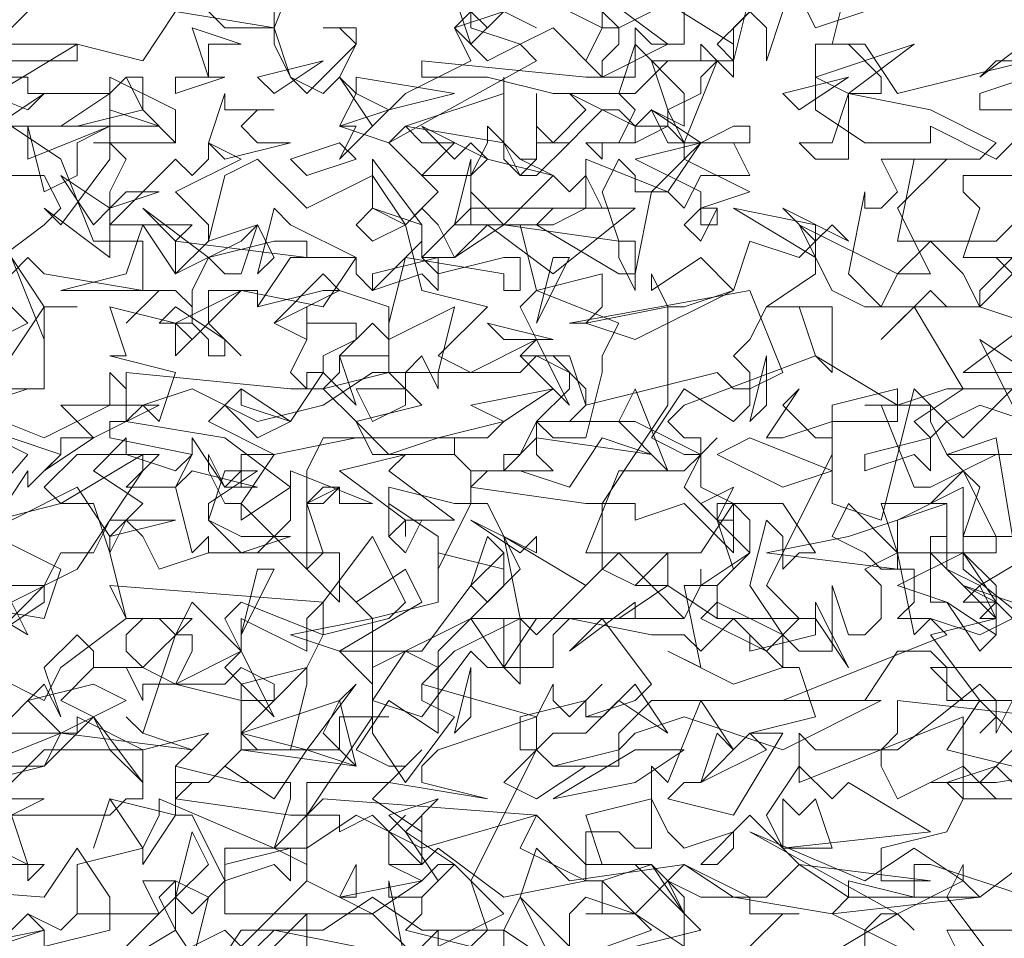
# Model space of a CAD drawing. Header units: millimetres. Extents: x 4234 to 4704, y 1542 to 2004.
# Tile 259 of 271: x 4574.32 to 4580.29, y 1851.8 to 1857.37. Entities that reach past the tile are written whole.
import ezdxf

# ---------------------------------------------------------------- set-up
doc = ezdxf.new("R2010")
doc.units = ezdxf.units.MM
doc.linetypes.add('DASHED', pattern=[19.05, 12.7, -6.35])
doc.layers.add('BOD', color=40, linetype='Continuous')
doc.layers.add('DIMENSIONS', color=7, linetype='Continuous')

# ---------------------------------------------------------------- blocks, each defined once
blk = doc.blocks.new('A$Cf9015526')
at = {"color": 116, "lineweight": 0, "true_color": 0x136734}
for points in [[(0.5552, 1.5545), (0.644, 1.5767), (0.6662, 1.6211), (0.5552, 1.6211)], [(0.4886, 1.8432), (0.6218, 1.9986), (0.533, 2.0431)], [(2.1097, 2.5538), (1.9098, 2.4872), (1.9098, 2.465), (1.9542, 2.465)], [(1.9986, 1.8876), (1.9098, 1.8876), (1.8876, 1.8876), (1.8876, 1.9542), (1.7988, 1.9098), (1.7988, 1.8654), (1.8876, 1.8654), (1.7988, 1.821), (1.8654, 1.7988), (1.9098, 1.7322), (1.932, 1.7544), (1.932, 1.7988), (1.8876, 1.821), (1.9542, 1.7988)], [(2.0875, 1.71), (1.8654, 1.71), (1.8432, 1.71), (1.8876, 1.6655), (1.9986, 1.6655)], [(2.0209, 1.5545), (1.932, 1.6433), (1.9098, 1.6211), (1.932, 1.6433), (1.932, 1.6655), (1.9098, 1.6877), (1.7988, 1.5989), (1.7766, 1.5989), (1.7766, 1.5767), (1.7988, 1.5323), (1.8876, 1.5767), (1.932, 1.5323), (1.9764, 1.5323)], [(1.9764, 1.3991), (1.8432, 1.4435), (1.821, 1.4435), (1.821, 1.3991), (1.7322, 1.4213), (1.7322, 1.3991), (1.71, 1.3768), (1.7988, 1.3324)], [(1.8876, 1.3102), (1.8654, 1.3546), (1.9764, 1.3546), (1.9764, 1.3102)], [(0.9993, 1.288), (0.9993, 1.3546), (0.9993, 1.3768), (0.8883, 1.2658)], [(0.8439, 1.3102), (0.8661, 1.3991), (0.8217, 1.4213), (0.7773, 1.4213), (0.7995, 1.3768), (0.6884, 1.3768), (0.6662, 1.3546), (0.6218, 1.3768), (0.6662, 1.3546), (0.6884, 1.3768), (0.6884, 1.4435), (0.7773, 1.4657), (0.7995, 1.5101), (0.7995, 1.5323), (0.9549, 1.4657), (0.9771, 1.5323), (0.9771, 1.5545), (0.9549, 1.5545), (0.9327, 1.5545), (0.9105, 1.5545), (0.8217, 1.5767), (0.8439, 1.5989), (0.7773, 1.6211), (0.755, 1.6433), (0.7773, 1.6211), (0.8217, 1.7544), (0.8439, 1.7544), (0.8439, 1.7322), (0.8217, 1.6877), (0.9105, 1.6655), (0.9105, 1.6877), (0.9993, 1.71), (0.9549, 1.6655), (0.9327, 1.6655), (0.9105, 1.6655), (0.9105, 1.5989), (1.0437, 1.5989), (1.0437, 1.6433), (1.0659, 1.6433), (1.1104, 1.6433), (1.0882, 1.6433), (1.0882, 1.6211), (1.1326, 1.5545), (1.1992, 1.6433), (1.1548, 1.6655), (1.1548, 1.6877), (1.177, 1.71), (1.1326, 1.7322), (1.0882, 1.6655), (1.0882, 1.6877), (1.0437, 1.7322), (1.1548, 1.7322), (1.2214, 1.821), (1.2436, 1.7988), (1.288, 1.8432), (1.2436, 1.932), (1.2214, 1.932), (1.177, 1.8432), (1.177, 1.8876), (1.1104, 1.932), (1.1104, 1.8876), (1.1104, 1.9542), (1.1992, 1.932), (1.2214, 1.932), (1.2214, 1.9764), (1.1992, 1.9986), (1.2214, 1.9764), (1.2658, 1.9764), (1.2436, 1.9764), (1.2214, 1.9542), (1.3768, 1.932), (1.3991, 1.932), (1.4879, 2.0653), (1.4879, 2.1985), (1.5101, 2.1985), (1.5767, 2.2207), (1.5989, 2.2873), (1.6655, 2.2651), (1.6877, 2.2873), (1.6877, 2.2429), (1.6211, 2.1985), (1.71, 2.1985), (1.71, 2.1097), (1.6877, 2.1319), (1.6655, 2.1985), (1.6433, 2.1985), (1.6211, 2.1985), (1.5989, 2.1541), (1.5767, 2.1319), (1.5989, 2.1097), (1.5989, 2.0653), (1.5767, 2.0431), (1.5101, 2.0875), (1.4657, 2.0209), (1.5101, 1.9986), (1.5323, 1.9986), (1.5545, 2.0209), (1.5323, 1.9986), (1.5101, 1.9542), (1.5545, 1.9098), (1.5767, 1.9098), (1.5545, 1.9098), (1.5545, 1.932), (1.5767, 1.932), (1.5767, 1.8654), (1.5101, 1.932), (1.4435, 1.9098), (1.4435, 1.932), (1.4213, 1.932), (1.3991, 1.932), (1.3991, 1.8432), (1.4435, 1.821), (1.4879, 1.8654), (1.4879, 1.821), (1.4657, 1.821), (1.4435, 1.821), (1.3991, 1.8432), (1.3102, 1.7544), (1.288, 1.7766), (1.1992, 1.7322), (1.1548, 1.6877), (1.3102, 1.6433), (1.3324, 1.6877), (1.3324, 1.6655), (1.3546, 1.6433), (1.3991, 1.6877), (1.3768, 1.6655), (1.3768, 1.6433), (1.3991, 1.6433), (1.4435, 1.6877), (1.4879, 1.6211), (1.4213, 1.6655), (1.3768, 1.6211), (1.3324, 1.6211), (1.3102, 1.5989), (1.3324, 1.5767), (1.3768, 1.5767), (1.3102, 1.5323), (1.2658, 1.5545), (1.3102, 1.5989), (1.3102, 1.6433), (1.177, 1.5989), (1.1548, 1.5767), (1.1548, 1.5545), (1.2436, 1.5323), (1.1104, 1.5545), (0.9993, 1.5545), (0.9993, 1.4435), (0.9549, 1.4657), (0.8883, 1.4657), (0.8883, 1.3768), (1.0882, 1.3768), (1.1548, 1.3102)], [(1.177, 1.3324), (1.177, 1.3546), (1.177, 1.3324), (1.2658, 1.3768), (1.1992, 1.4435), (1.177, 1.4435), (1.1548, 1.4213), (1.1104, 1.4435), (1.1104, 1.4879), (1.1326, 1.5101), (1.1104, 1.4879), (1.1104, 1.4435), (1.1326, 1.4435), (1.1548, 1.4435), (1.177, 1.4657), (1.2658, 1.3991), (1.3768, 1.4213), (1.3768, 1.4879), (1.4213, 1.4879), (1.4435, 1.4657), (1.4657, 1.4657), (1.4657, 1.5767), (1.4879, 1.5545), (1.5323, 1.6655), (1.5767, 1.5989), (1.5545, 1.6211), (1.5323, 1.5545), (1.5101, 1.5545), (1.4879, 1.5323), (1.5767, 1.5101), (1.6433, 1.6211), (1.6211, 1.6211), (1.5989, 1.6211), (1.6877, 1.6433), (1.6655, 1.71), (1.6433, 1.71), (1.5767, 1.6877), (1.4879, 1.7322), (1.5323, 1.71), (1.5101, 1.821), (1.5545, 1.821), (1.5545, 1.7988), (1.5323, 1.7766), (1.6211, 1.7322), (1.6655, 1.7766), (1.6211, 1.821), (1.71, 1.9986), (1.71, 2.0209), (1.71, 2.0653), (1.7988, 2.0875), (1.7988, 2.0653), (1.8654, 2.0875), (1.8876, 2.0875), (1.821, 2.1985), (1.7766, 2.1541), (1.8432, 2.2207), (1.8654, 2.1985), (1.9098, 2.1985), (1.9542, 2.2429), (1.932, 2.2651), (1.9542, 2.2429)], [(1.9986, 2.354), (1.932, 2.2873), (1.9098, 2.2873), (1.8876, 2.2873), (1.7988, 2.2873), (1.821, 2.3984), (1.9098, 2.3984), (1.932, 2.4206), (1.8432, 2.465), (1.7322, 2.4872), (1.7322, 2.465), (1.7322, 2.4206), (1.7322, 2.3984), (1.6877, 2.3984), (1.6655, 2.4206), (1.71, 2.4206), (1.7322, 2.4872), (1.7544, 2.4872), (1.7766, 2.4872), (1.7766, 2.5094), (1.7322, 2.5538), (1.6877, 2.5538), (1.7544, 2.5538), (1.7988, 2.4872), (1.9764, 2.5316)], [(0.8661, 2.5982), (0.8883, 2.576), (0.9549, 2.576), (0.9993, 2.6871)], [(0.9549, 2.5982), (0.9549, 2.576), (0.8217, 2.5982), (0.7773, 2.5316), (0.6884, 2.5538), (0.5774, 2.4872), (0.5552, 2.4206), (0.5774, 2.4872), (0.4886, 2.5094), (0.4664, 2.5094), (0.4886, 2.5094), (0.533, 2.5316), (0.4886, 2.576), (0.5996, 2.576), (0.644, 2.6205)], [(1.5989, 2.6205), (1.5767, 2.5316), (1.4879, 2.5316), (1.4435, 2.4872), (1.3324, 2.4872), (1.2436, 2.5094), (1.177, 2.5094), (1.1548, 2.5094), (1.1548, 2.5316), (1.3768, 2.5094), (1.4435, 2.5094), (1.4435, 2.5316), (1.4435, 2.576), (1.4657, 2.5538), (1.5101, 2.5538), (1.5101, 2.6205)], [(1.2658, 2.5982), (1.3102, 2.576), (1.2658, 2.5982)], [(1.7322, 2.6427), (1.71, 2.5538), (1.6877, 2.5538), (1.6877, 2.465), (1.7544, 2.4206), (1.8432, 2.4206), (1.8432, 2.4428), (1.932, 2.3984), (1.9542, 2.4206)], [(1.9986, 2.3762), (1.8876, 2.3762), (1.8876, 2.354), (1.9098, 2.3318), (1.8876, 2.2651), (1.9542, 2.2651), (1.9098, 2.2207), (1.9098, 2.1985), (1.9764, 2.1763), (1.8876, 2.1097), (1.9764, 2.1097)], [(1.9542, 2.0875), (1.932, 2.0653), (1.8876, 2.0209), (1.821, 2.0875), (1.7766, 1.9098), (1.71, 1.932), (1.71, 2.0431), (1.6433, 2.0209), (1.6211, 2.0209), (1.6655, 2.0875), (1.6433, 2.0653), (1.6877, 2.0209), (1.71, 2.0209), (1.71, 2.0431), (1.7988, 2.0431), (1.7988, 2.0653), (1.6877, 2.1319), (1.5101, 2.0653), (1.4879, 2.0431), (1.5101, 2.0209), (1.5323, 2.0209), (1.5323, 1.9542), (1.5767, 1.932), (1.6433, 1.932), (1.6877, 1.8654), (1.6655, 1.8654), (1.6433, 1.8432), (1.6433, 1.8876), (1.6211, 1.9098), (1.5989, 1.821), (1.6433, 1.7544), (1.6655, 1.7322), (1.71, 1.7322), (1.71, 1.821), (1.7322, 1.7544), (1.7544, 1.7544), (1.7766, 1.7766), (1.7766, 1.821), (1.7544, 1.8432), (1.7988, 1.8654), (1.821, 1.7544), (1.8432, 1.7766), (1.9098, 1.7544), (1.9542, 1.7766), (1.932, 1.7988), (1.8876, 1.7988), (1.9098, 1.821), (1.8654, 1.8432), (1.8654, 1.932), (1.8432, 1.932), (1.8876, 1.9764), (1.8654, 1.9986), (1.9542, 1.9986), (1.932, 1.9986), (1.8876, 1.9764), (1.9098, 1.9542), (1.8876, 1.8876), (1.8876, 1.8432), (1.9986, 1.7544)], [(1.9542, 1.6655), (1.932, 1.6211), (1.932, 1.6433), (1.9098, 1.6655), (1.8654, 1.5989), (1.9542, 1.5767)], [(1.9764, 1.5323), (1.932, 1.5767), (1.8654, 1.5545), (1.8876, 1.5323), (1.8654, 1.4879), (1.7766, 1.4657), (1.7766, 1.4435), (1.7766, 1.4213), (1.8432, 1.4213), (1.6655, 1.4435), (1.5989, 1.5101), (1.5323, 1.4435), (1.5545, 1.4435), (1.5767, 1.4657), (1.5767, 1.4879), (1.5101, 1.4657), (1.4879, 1.4879), (1.4657, 1.5323), (1.3768, 1.5101), (1.3991, 1.4435), (1.4657, 1.4435), (1.3991, 1.4213), (1.4435, 1.3768), (1.5101, 1.3324), (1.5101, 1.3768), (1.4879, 1.4213), (1.5323, 1.3991), (1.5989, 1.3991), (1.5989, 1.3768), (1.6655, 1.3768), (1.6433, 1.3768), (1.5989, 1.3324)], [(1.6877, 1.3102), (1.7988, 1.3768), (1.821, 1.3546), (1.7988, 1.3768), (1.7766, 1.3768), (1.7544, 1.3546), (1.7544, 1.3102)], [(1.932, 1.3102), (1.8654, 1.3991), (1.8876, 1.4435), (1.8876, 1.4213), (1.9098, 1.3991), (1.9986, 1.4657), (2.0653, 1.3991), (2.0875, 1.3991), (2.1541, 1.3546), (2.1985, 1.3546), (2.2207, 1.3768), (2.1985, 1.288), (2.1097, 1.3768), (2.0209, 1.3102)], [(0.755, 1.3324), (0.8217, 1.3991), (0.8439, 1.3768), (0.8883, 1.4213), (0.8439, 1.5101), (0.8217, 1.5101), (0.7773, 1.4435), (0.7773, 1.4657), (0.7328, 1.5323), (0.7106, 1.4657), (0.7328, 1.5323), (0.8217, 1.5101), (0.8217, 1.5545), (0.8217, 1.5767), (0.8217, 1.5545), (0.8661, 1.5545), (0.8439, 1.5545), (0.8217, 1.5323), (0.9771, 1.5101), (0.9993, 1.5101), (1.0882, 1.6433), (1.0882, 1.7766), (1.177, 1.7988), (1.177, 1.8654), (1.2658, 1.8432), (1.2658, 1.8654), (1.2658, 1.821), (1.2214, 1.7766), (1.288, 1.7766), (1.288, 1.6877), (1.2658, 1.71), (1.2658, 1.7766), (1.2436, 1.7766), (1.2214, 1.7766), (1.177, 1.7322), (1.177, 1.71), (1.177, 1.6877), (1.177, 1.6433), (1.177, 1.6211), (1.1104, 1.6655), (1.0659, 1.5989), (1.1104, 1.5767), (1.1326, 1.5767), (1.1548, 1.5989), (1.1326, 1.5767), (1.0882, 1.5323), (1.1548, 1.4879), (1.1548, 1.5101), (1.1548, 1.4435), (1.0882, 1.5101), (1.0437, 1.4879), (1.0437, 1.5101), (1.0215, 1.5101), (0.9993, 1.5101), (0.9993, 1.4213), (1.0437, 1.3991), (1.0659, 1.4435), (1.0659, 1.4213), (1.0659, 1.3991), (1.0437, 1.3991), (0.9993, 1.4213), (0.9105, 1.3324), (0.8883, 1.3546), (0.7995, 1.3102)], [(1.1326, 1.3102), (1.1104, 1.4213), (1.1104, 1.3991), (1.1548, 1.3991), (1.1548, 1.3768), (1.1326, 1.3546), (1.2214, 1.3324), (1.2436, 1.3546), (1.2214, 1.4213), (1.3102, 1.5989), (1.288, 1.5989), (1.288, 1.6433), (1.3768, 1.6655), (1.3768, 1.6433), (1.4435, 1.6655), (1.4657, 1.6877), (1.3991, 1.7766), (1.3546, 1.7322), (1.4435, 1.7988), (1.4435, 1.7766), (1.5101, 1.7766), (1.5323, 1.821), (1.5323, 1.8432), (1.5323, 1.821), (1.5989, 1.8654), (1.5989, 1.9098), (1.5767, 1.932), (1.5323, 1.8654), (1.4879, 1.8654), (1.4657, 1.8654), (1.3768, 1.8654), (1.4213, 1.9764), (1.5101, 1.9764), (1.5323, 1.9986), (1.4435, 2.0431), (1.3324, 2.0431), (1.3102, 2.0431), (1.3102, 1.9986), (1.3324, 1.9764), (1.2658, 1.9764), (1.2658, 1.9986), (1.288, 1.9986), (1.3102, 2.0431), (1.3546, 2.0431), (1.3768, 2.0653), (1.3768, 2.0875), (1.3324, 2.1319), (1.288, 2.1319), (1.3546, 2.1319), (1.3768, 2.0653), (1.5545, 2.1097), (1.5767, 2.0875), (1.5989, 2.0875), (1.6433, 2.1097), (1.5989, 2.2207), (1.3546, 2.1763), (1.3768, 2.1763), (1.3991, 2.1985), (1.3991, 2.2429), (1.3102, 2.2207), (1.288, 2.3095), (1.1992, 2.3095), (1.2214, 2.3984), (1.2214, 2.3762), (1.2436, 2.3984), (1.2214, 2.3762), (1.2214, 2.354), (1.2658, 2.3095), (1.3324, 2.3762), (1.3546, 2.354), (1.3768, 2.3762), (1.3991, 2.3318), (1.3324, 2.3318), (1.3102, 2.3095), (1.4213, 2.2429), (1.4435, 2.2429), (1.4657, 2.354), (1.5101, 2.3984), (1.5101, 2.4206), (1.4879, 2.4428), (1.4435, 2.4206), (1.4435, 2.4428), (1.4213, 2.465), (1.3991, 2.465), (1.3768, 2.4428), (1.3546, 2.4206), (1.3102, 2.4206), (1.3102, 2.4872), (1.3102, 2.4428), (1.3324, 2.4206), (1.3768, 2.465), (1.3546, 2.4872), (1.4435, 2.4428), (1.4879, 2.4428), (1.4879, 2.465), (1.5101, 2.4206), (1.5545, 2.5316), (1.5767, 2.5094), (1.5767, 2.5316), (1.5767, 2.5538), (1.3991, 2.6649)], [(1.3991, 2.6205), (1.4879, 2.5538), (1.3991, 2.5094), (1.3324, 2.576), (1.288, 2.5538), (1.3102, 2.5316), (1.1104, 2.4206), (1.0437, 2.4428), (1.0659, 2.4872), (1.0437, 2.5094), (1.0215, 2.4872), (0.9771, 2.5094), (0.9549, 2.5538), (0.9549, 2.576), (0.9771, 2.5094), (0.9993, 2.4872), (1.0659, 2.5538), (1.0437, 2.576), (1.0215, 2.576), (1.0659, 2.576), (1.0659, 2.5538), (1.0437, 2.5094), (1.0882, 2.4428), (1.1326, 2.4872), (1.2214, 2.5316), (1.1992, 2.576), (1.2658, 2.5982)], [(0.5996, 2.5538), (0.6884, 2.5538), (0.6884, 2.5316), (0.5108, 2.5316)], [(0.5108, 2.5094), (0.6218, 2.465), (0.644, 2.4872), (0.5774, 2.4428)], [(0.5774, 2.2207), (0.6218, 2.1763), (0.5774, 2.1541)], [(1.9986, 2.5316), (1.932, 2.5316), (1.9098, 2.5094), (1.9986, 2.576)], [(0.7106, 2.4206), (0.8217, 2.4206), (0.7106, 2.4206)], [(0.533, 2.0653), (0.644, 2.0209), (0.7328, 2.0653), (0.7328, 2.1097), (0.755, 2.0875), (0.755, 2.0431), (0.7328, 2.0431), (0.7328, 2.0209), (0.8439, 1.9986), (0.8217, 1.9764), (0.755, 1.9986), (0.6884, 1.9986), (0.644, 1.9542), (0.6662, 1.932), (0.5774, 1.9098), (0.6218, 1.9764), (0.6218, 1.9542), (0.6662, 1.9986), (0.533, 2.0431)], [(2.0209, 1.8876), (1.9098, 1.821), (1.932, 1.7766), (1.932, 1.7544), (1.8654, 1.7988), (1.8432, 1.7988), (1.8432, 1.8876), (1.8654, 1.8876), (1.8654, 1.8654), (1.932, 1.8654), (1.932, 1.8876), (1.8876, 1.9764), (1.8432, 1.9542), (1.821, 1.9542), (1.7766, 2.0653), (1.7544, 2.0653), (1.8432, 2.0653), (1.8432, 2.0431), (1.8654, 1.9986), (1.932, 2.0209), (1.9542, 1.8876)], [(0.5552, 1.5767), (0.6662, 1.6211), (0.8439, 1.5989), (0.8661, 1.6211), (0.7773, 1.5989), (0.644, 1.5989), (0.5996, 1.5545)], [(0.5996, 1.5323), (0.6218, 1.5323), (0.644, 1.5323), (0.5996, 1.5101), (0.6218, 1.4435), (0.5996, 1.4435)], [(0.5108, 1.7988), (0.644, 1.7766), (0.6662, 1.8432), (0.5774, 1.8876)], [(0.5996, 1.9098), (0.6884, 1.9542), (0.7328, 1.8876), (0.7773, 1.932), (0.7106, 1.9764), (0.755, 2.0209), (0.755, 1.9986), (0.7995, 1.9986), (0.755, 1.9542), (0.8217, 1.9542), (0.8439, 1.9986), (0.8439, 2.0209), (0.8883, 1.9542), (0.9105, 1.9764), (0.8883, 1.9542), (0.9327, 1.9542), (0.8439, 1.9764), (0.8217, 1.9542), (0.8439, 1.8654), (0.8661, 1.8876), (0.8661, 1.8654), (0.9327, 1.8654), (0.9771, 1.9098), (0.9771, 1.9764), (1.0882, 1.932), (1.0437, 1.932), (1.0437, 1.9542), (1.0215, 1.9542), (0.9993, 1.932), (1.0215, 1.8654), (1.0437, 1.8654), (1.0437, 1.7988), (0.9993, 1.8432), (1.0215, 1.8654), (0.8661, 1.8654), (0.7995, 1.8432), (0.7773, 1.8876), (0.755, 1.9098), (0.7328, 1.8654), (0.755, 1.7766), (0.8439, 1.7766), (0.7773, 1.71), (0.8217, 1.6877), (0.9105, 1.7322), (0.8883, 1.7766), (0.9105, 1.7988), (1.0215, 1.7544), (0.9993, 1.71), (0.9993, 1.6877), (0.9771, 1.5989), (0.9327, 1.5989), (0.9105, 1.6211), (0.9549, 1.6655), (0.9549, 1.6877), (0.9105, 1.71), (0.8883, 1.6877), (0.7773, 1.6877), (0.7773, 1.6655), (0.755, 1.71), (0.7328, 1.71), (0.7106, 1.71), (0.7106, 1.7322), (0.6884, 1.7544), (0.644, 1.71), (0.6662, 1.6433), (0.644, 1.6877), (0.5774, 1.6211)], [(0.5996, 1.5767), (0.644, 1.5767), (0.6884, 1.6211), (0.5552, 1.6211)], [(0.5108, 1.7322), (0.644, 1.6655), (0.6662, 1.71), (0.755, 1.7766), (0.7328, 1.821), (1.0215, 1.7988), (1.0882, 1.8876), (1.1326, 1.7988), (1.1104, 1.7766), (1.0215, 1.7544), (1.0215, 1.7766), (1.0215, 1.7988), (0.9993, 1.7766), (0.9993, 1.7322), (0.9105, 1.7766), (0.9105, 1.7544), (0.9105, 1.7322), (0.8439, 1.7988), (0.8217, 1.7544), (0.7995, 1.7766), (0.7773, 1.7766), (0.755, 1.7544), (0.755, 1.7322), (0.7773, 1.71), (0.7106, 1.71), (0.6662, 1.6655), (0.7106, 1.6433), (0.7773, 1.5545), (0.7773, 1.5323), (0.755, 1.5323), (0.7328, 1.5101), (0.533, 1.5101)], [(0.2887, 1.288), (0.3775, 1.3546), (0.3553, 1.4213), (0.644, 1.3991), (0.6884, 1.4657), (0.7328, 1.3991), (0.7328, 1.3546), (0.644, 1.3324), (0.644, 1.3546), (0.6218, 1.3768), (0.5996, 1.3546), (0.5996, 1.3324), (0.533, 1.3546), (0.5108, 1.3324), (0.4664, 1.3768), (0.4219, 1.3324), (0.3997, 1.3546), (0.3775, 1.3546), (0.3775, 1.3324)]]:
    blk.add_lwpolyline(points, dxfattribs=at)
for points in [[(1.2658, 2.5982), (1.2214, 2.5538), (1.1992, 2.6205), (1.2436, 2.576)], [(1.4435, 2.5982), (1.4657, 2.5982), (1.4213, 2.576), (1.4213, 2.5538), (1.3991, 2.5316), (1.3991, 2.5094), (1.3768, 2.5316), (1.3991, 2.576), (1.3546, 2.5982), (1.3991, 2.5982), (1.4213, 2.576), (1.3991, 2.576), (1.3991, 2.6205), (1.4213, 2.6205)], [(1.6211, 2.5316), (1.6211, 2.576), (1.5989, 2.5982), (1.5767, 2.576), (1.5767, 2.5316), (1.5545, 2.5538), (1.6211, 2.6205), (1.6433, 2.5982)], [(1.6877, 2.576), (1.6655, 2.6205), (1.7544, 2.5982)], [(1.288, 2.5538), (1.2436, 2.5316), (1.1992, 2.576), (1.2214, 2.5982), (1.2214, 2.576)], [(0.8661, 2.5538), (0.8661, 2.5094), (0.8439, 2.576), (0.9105, 2.5538)], [(1.5101, 2.4428), (1.4657, 2.465), (1.4435, 2.4428), (1.4435, 2.4206), (1.3991, 2.4206), (1.3991, 2.3984), (1.3768, 2.4206), (1.4213, 2.4206), (1.4435, 2.465), (1.4213, 2.4872), (1.4435, 2.5538), (1.5101, 2.4872)], [(1.5323, 2.5094), (1.5323, 2.4872), (1.4879, 2.465), (1.4657, 2.5316), (1.5323, 2.5316), (1.5323, 2.5538), (1.5545, 2.5316)], [(1.6877, 2.5094), (1.821, 2.5538), (1.7322, 2.4872)], [(0.9549, 2.4872), (0.9327, 2.5094), (1.0215, 2.5316)], [(0.7328, 2.4872), (0.755, 2.5094), (0.7773, 2.5094), (0.7773, 2.465), (0.6884, 2.4428), (0.5996, 2.4428), (0.5996, 2.5094), (0.6218, 2.5094), (0.6218, 2.4872)], [(0.755, 2.3984), (0.7328, 2.354), (0.7328, 2.3318), (0.7328, 2.3095), (0.8217, 2.3984), (0.8439, 2.3762), (0.8661, 2.3984), (0.8661, 2.4206), (0.9105, 2.3984), (0.8217, 2.354), (0.8661, 2.3095), (0.8661, 2.2873), (0.8217, 2.2429), (0.8217, 2.2873), (0.8439, 2.3095), (0.7995, 2.3095), (0.7328, 2.3095), (0.7328, 2.2651), (0.644, 2.3318), (0.6662, 2.3095), (0.7328, 2.3984), (0.7328, 2.5094), (0.7328, 2.4206)], [(0.8217, 2.4206), (0.7773, 2.465), (0.755, 2.5094), (0.7328, 2.4872), (0.7328, 2.5094), (0.8217, 2.465)], [(0.8217, 2.4872), (0.8217, 2.5094), (0.8883, 2.5094)], [(1.1104, 2.465), (1.0437, 2.3984), (1.0659, 2.4428), (1.0437, 2.4428), (1.1104, 2.465), (1.0659, 2.4872), (1.0659, 2.5094), (1.1992, 2.4872)], [(1.1326, 2.4428), (1.2658, 2.4872), (1.2658, 2.5094), (1.2658, 2.4206)], [(1.6655, 2.465), (1.6433, 2.4872), (1.7322, 2.5094)], [(0.7995, 2.4428), (0.6662, 2.4428), (0.7328, 2.4872), (0.7328, 2.465)], [(0.9549, 2.465), (0.9327, 2.465), (0.9105, 2.4428), (0.9327, 2.4206), (0.9771, 2.4206), (0.8883, 2.3984), (0.8661, 2.4206), (0.8883, 2.4872), (0.8883, 2.465)], [(1.5767, 2.4428), (1.5989, 2.4428), (1.5989, 2.4206), (1.4879, 2.4206), (1.4657, 2.465), (1.5323, 2.4206)], [(0.6662, 2.3984), (0.7106, 2.2873), (0.7773, 2.2873), (0.7773, 2.2207), (0.644, 2.2429), (0.6218, 2.2651), (0.5774, 2.2207), (0.533, 2.2207), (0.4441, 2.1985), (0.4441, 2.2207), (0.4886, 2.2651), (0.533, 2.2207), (0.5552, 2.2429), (0.644, 2.3095), (0.6662, 2.3318), (0.644, 2.3762), (0.5996, 2.3762), (0.5774, 2.354), (0.5774, 2.3095), (0.5552, 2.3762), (0.5996, 2.4428)], [(0.7328, 2.4428), (0.6884, 2.4206), (0.6884, 2.3762), (0.644, 2.354), (0.6218, 2.4428), (0.6218, 2.3984)], [(1.1992, 2.4206), (1.1548, 2.3762), (1.2214, 2.3762), (1.2436, 2.4206), (1.2436, 2.4428), (1.288, 2.3984), (1.3102, 2.3984), (1.288, 2.3984), (1.3324, 2.3762), (1.2436, 2.3984), (1.2214, 2.3762), (1.2214, 2.3095), (1.2436, 2.3095), (1.2658, 2.3095), (1.3324, 2.3095), (1.3768, 2.3318), (1.3768, 2.3984), (1.4879, 2.354), (1.4435, 2.354), (1.4435, 2.3762), (1.4213, 2.3984), (1.3991, 2.354), (1.4213, 2.2873), (1.4435, 2.2873), (1.4435, 2.2207), (1.4213, 2.2651), (1.4213, 2.2873), (1.2658, 2.3095), (1.1992, 2.2651), (1.177, 2.3095), (1.1548, 2.3318), (1.1326, 2.3095), (1.1548, 2.2207), (1.2436, 2.1985), (1.177, 2.1319), (1.2214, 2.1097), (1.3102, 2.1541), (1.288, 2.1985), (1.3102, 2.2207), (1.4213, 2.1763), (1.3991, 2.1319), (1.3991, 2.1097), (1.3768, 2.0209), (1.3324, 2.0209), (1.3102, 2.0431), (1.3546, 2.0875), (1.3546, 2.1097), (1.3102, 2.1319), (1.288, 2.1097), (1.177, 2.1097), (1.177, 2.0875), (1.1548, 2.1319), (1.1326, 2.1097), (1.1104, 2.1097), (1.1104, 2.1541), (1.0882, 2.1763), (1.0437, 2.1319), (1.0659, 2.0653), (1.0215, 2.1097), (0.9771, 2.0431), (0.9105, 2.0875), (0.8661, 2.0431), (0.9549, 1.9986), (1.0659, 2.0209), (1.2436, 2.0209), (1.2658, 2.0431), (1.177, 2.0209), (1.0215, 2.0209), (0.9993, 1.9764), (0.9993, 1.9542), (0.9993, 1.932), (1.0215, 1.932), (1.0437, 1.9542), (0.9993, 1.932), (0.9993, 1.8654), (0.9993, 1.8432), (0.9105, 1.932), (0.9105, 1.9098), (0.9771, 1.9542), (0.8883, 2.0209), (0.755, 2.0431), (0.7773, 2.0653), (0.7995, 2.0431), (0.8217, 2.1097), (0.7328, 2.1319), (0.755, 2.1319), (0.7328, 2.1985), (0.8217, 2.1763), (0.9105, 2.2207), (1.0215, 2.1985), (1.0659, 2.2651), (0.9771, 2.3095), (0.9549, 2.3318), (0.9327, 2.2429), (0.9549, 2.2651), (0.9327, 2.3095), (0.8661, 2.2873), (0.8883, 2.3762), (0.9327, 2.3984), (0.9993, 2.3318), (1.0882, 2.3762), (1.1326, 2.3095), (1.177, 2.354), (1.1104, 2.4206), (1.1326, 2.4428), (1.1548, 2.4206)], [(1.2214, 2.4206), (1.2436, 2.3984), (1.1548, 2.4428), (1.1992, 2.3984)], [(0.9993, 2.3762), (0.9771, 2.3984), (1.0437, 2.4206), (1.0659, 2.3984)], [(1.3102, 2.3984), (1.3102, 2.4206), (1.3324, 2.4206), (1.3546, 2.4206), (1.3102, 2.3762), (1.288, 2.3762), (1.2658, 2.3984), (1.2658, 2.4206), (1.288, 2.3762)], [(1.5989, 2.354), (1.5323, 2.3318), (1.5545, 2.3318), (1.5545, 2.3095), (1.5323, 2.3095), (1.5323, 2.354), (1.4435, 2.3984), (1.5323, 2.4206), (1.5101, 2.3984)], [(1.5989, 2.3762), (1.5323, 2.3762), (1.5101, 2.3318), (1.4879, 2.354), (1.5323, 2.4206), (1.5767, 2.4206)], [(1.1548, 2.2651), (1.177, 2.2429), (1.2658, 2.2651), (1.288, 2.2651), (1.288, 2.2207), (1.2658, 2.2207), (1.2658, 2.2429), (1.1326, 2.2651), (1.1104, 2.1763), (1.1104, 2.1541), (1.1992, 2.1985), (1.177, 2.1097), (1.0882, 2.1097), (1.0215, 2.0653), (0.9327, 2.0431), (0.8439, 2.0875), (0.7773, 2.0653), (0.755, 2.0653), (0.755, 2.1097), (0.9771, 2.0875), (1.0215, 2.0875), (1.0437, 2.1097), (1.0437, 2.1319), (1.0659, 2.1319), (1.1104, 2.1319), (1.1104, 2.1985), (1.0437, 2.2207), (1.0215, 2.2207), (0.9327, 2.1985), (0.9327, 2.2207), (0.9105, 2.2207), (0.8661, 2.1763), (0.9105, 2.1319), (0.8661, 2.1763), (0.8661, 2.2207), (0.9327, 2.2207), (0.9327, 2.1985), (0.9771, 2.2651), (1.0659, 2.2651), (1.0659, 2.2429), (1.0882, 2.2207), (1.1326, 2.2651), (1.1548, 2.2873), (1.1548, 2.3095), (1.0882, 2.3318), (1.0882, 2.3984), (1.1548, 2.3095)], [(1.7988, 2.3318), (1.8432, 2.2429), (1.7988, 2.2429), (1.7766, 2.1985), (1.7322, 2.2429), (1.7544, 2.354), (1.7544, 2.3318), (1.7766, 2.3318), (1.7988, 2.354), (1.7766, 2.3984), (1.8654, 2.3984)], [(0.755, 2.354), (0.7995, 2.354), (0.7328, 2.3318), (0.7106, 2.3095), (0.6662, 2.3762), (0.7328, 2.3318)], [(0.9549, 2.2873), (0.9993, 2.2873), (0.9993, 2.2651), (0.8217, 2.2873), (0.7773, 2.3318), (0.8661, 2.2651)], [(1.0882, 2.2873), (1.0659, 2.3095), (1.0882, 2.3318), (1.1326, 2.3095)], [(1.3324, 2.2429), (1.2436, 2.3095), (1.1992, 2.2651), (1.177, 2.2651), (1.177, 2.2207), (1.1548, 2.2429), (1.0882, 2.2207), (1.0882, 2.2429), (1.177, 2.2651), (1.1548, 2.2651), (1.2214, 2.3318), (1.4435, 2.3318)], [(1.5323, 2.2873), (1.5101, 2.3095), (1.5323, 2.3318), (1.5545, 2.3318)], [(1.6877, 2.2651), (1.5767, 2.3318), (1.6877, 2.3095)], [(1.71, 2.3095), (1.7322, 2.2873), (1.6433, 2.3318), (1.6877, 2.2873)], [(0.9105, 2.2873), (0.9327, 2.3095), (0.9105, 2.2429), (0.8883, 2.2429), (0.8661, 2.2651), (0.8439, 2.2207), (0.8439, 2.1763), (0.8439, 2.1985), (0.8217, 2.2207), (0.7995, 2.2207), (0.755, 2.1763), (0.7995, 2.2207), (0.6884, 2.2207), (0.6662, 2.2207), (0.755, 2.2429), (0.7773, 2.3095), (0.8217, 2.2429)], [(1.8432, 2.2873), (1.8876, 2.2429), (1.9098, 2.1985), (1.7988, 2.1985), (1.7766, 2.1985), (1.7544, 2.1985), (1.71, 2.2207), (1.6655, 2.3095), (1.7988, 2.2429)], [(0.644, 2.1541), (0.5996, 2.2651), (0.644, 2.1985)], [(1.3102, 2.1763), (1.3324, 2.2651), (1.3546, 2.2651)], [(1.4435, 2.1541), (1.3768, 2.1763), (1.4879, 2.1985), (1.4657, 2.2429), (1.4657, 2.2207), (1.5323, 2.2651), (1.5767, 2.2207)], [(0.9549, 2.1763), (1.0215, 2.2429), (1.0437, 2.2207)], [(0.644, 2.1985), (0.644, 2.1097), (0.644, 2.0875), (0.5996, 2.0875), (0.5774, 2.1541), (0.5996, 2.1319), (0.644, 2.1985), (0.6884, 2.1985)], [(0.8883, 2.1319), (0.8661, 2.1319), (0.8661, 2.1541), (0.8439, 2.1763), (0.7995, 2.1763), (0.8217, 2.1985), (0.8883, 2.1541)], [(1.0437, 2.1763), (1.0659, 2.1763), (1.0659, 2.1541), (1.0215, 2.1319), (1.0215, 2.1097), (0.9993, 2.1097), (0.9993, 2.0875), (0.9771, 2.1097), (0.9993, 2.1541), (0.9549, 2.1763), (0.9993, 2.1541), (0.9993, 2.1985), (0.9993, 2.1763)], [(0.8661, 2.1763), (0.8217, 2.1319), (0.8217, 2.1763), (0.8439, 2.1541)], [(1.2658, 2.1541), (1.2436, 2.1763), (1.3324, 2.1541)], [(1.288, 2.1319), (1.3102, 2.1541), (1.3546, 2.0653)], [(2.0431, 2.0653), (1.9098, 2.1541), (1.9542, 2.0653)], [(1.6211, 2.0653), (1.5989, 2.0431), (1.6211, 2.1319)], [(1.0659, 2.0431), (1.0215, 2.0875), (1.1104, 2.1097), (1.1548, 2.0653)], [(1.1326, 2.0875), (1.1326, 2.0653), (1.0882, 2.0431), (1.0659, 2.0875), (1.1326, 2.0875), (1.1326, 2.1097)], [(0.5552, 2.0653), (0.533, 2.0875), (0.6218, 2.0875)], [(0.9771, 2.0431), (0.9327, 2.0209), (0.8883, 2.0653), (0.9105, 2.0875), (0.9105, 2.0653)], [(1.2658, 2.0431), (1.2214, 2.0653), (1.3324, 2.0875)], [(1.4213, 2.0431), (1.4435, 2.0875), (1.4879, 1.9764)], [(2.0431, 2.0209), (1.9098, 2.0653), (1.8654, 2.0431), (1.8432, 2.0209), (1.8432, 1.9764), (1.821, 1.9986), (1.7544, 1.9764), (1.7544, 1.9986), (1.8432, 2.0209), (1.821, 2.0431), (1.8876, 2.0875), (2.1985, 2.0875)], [(0.7106, 2.0209), (0.644, 1.9764), (0.6662, 1.9986), (0.6662, 2.0209), (0.7106, 2.0209), (0.6662, 2.0653), (0.7995, 2.0653)], [(1.177, 2.0209), (1.1992, 2.0209), (1.1992, 1.9986), (1.0882, 1.9986), (1.0659, 2.0431), (1.1104, 1.9986)], [(1.3991, 2.0209), (1.3546, 1.9542), (1.288, 1.9764), (1.2658, 1.9764), (1.3102, 2.0209), (1.4657, 1.9986)], [(1.6433, 1.9542), (1.5545, 1.9986), (1.5989, 2.0209), (1.71, 1.9764)], [(0.7328, 1.9098), (0.8217, 1.9098), (0.7328, 1.8876), (0.7328, 1.8654), (0.7106, 1.932), (0.6662, 1.932), (0.7773, 1.9986), (0.7773, 1.9764)], [(0.9105, 1.9542), (0.9105, 1.9986), (0.9327, 1.9986), (0.9549, 1.9986), (0.9105, 1.932), (0.8883, 1.932), (0.8661, 1.9764), (0.8661, 1.9986), (0.8883, 1.9542)], [(1.1992, 1.9098), (1.1326, 1.9098), (1.1326, 1.8876), (1.1326, 1.9098), (1.0437, 1.9764), (1.1326, 1.9986), (1.1104, 1.9764)], [(0.8661, 1.932), (0.8661, 1.9098), (0.9105, 1.8876), (0.9771, 1.8876), (0.9105, 1.8654), (0.8661, 1.9098), (0.8883, 1.9764), (0.9327, 1.9764)], [(1.5989, 1.8654), (1.5545, 1.821), (1.5767, 1.8432), (1.5545, 1.9098), (1.5323, 1.932), (1.5767, 1.9542), (1.5545, 1.9098)], [(1.7988, 1.8432), (1.6211, 1.8654), (1.7322, 1.8876), (1.8654, 1.932), (1.7766, 1.932), (1.7988, 1.8654)], [(1.8432, 1.8654), (1.932, 1.7766), (1.8432, 1.7544), (1.9098, 1.6655), (1.8654, 1.6655), (1.8654, 1.71), (1.8432, 1.7322), (1.7988, 1.7322), (1.7544, 1.6655), (1.6433, 1.6655), (1.8654, 1.7544), (1.8432, 1.7766), (1.7988, 1.7766), (1.821, 1.7988), (1.821, 1.8432), (1.7766, 1.8432), (1.7544, 1.8654), (1.71, 1.8876), (1.7322, 1.932), (1.7988, 1.8654)], [(0.5996, 1.7988), (0.6218, 1.7544), (0.5108, 1.821), (0.5108, 1.8432), (0.533, 1.8876), (0.5996, 1.821), (0.644, 1.821), (0.6662, 1.8654), (0.7106, 1.8654), (0.7328, 1.9098), (0.6884, 1.8432)], [(1.1326, 1.8654), (1.1104, 1.8876), (1.1326, 1.9098), (1.1548, 1.9098)], [(1.3102, 1.8876), (1.3102, 1.8654), (1.2214, 1.9098), (1.288, 1.8654)], [(1.2214, 1.821), (1.2436, 1.8876), (1.2658, 1.8654)], [(1.4213, 1.8654), (1.4657, 1.821), (1.5101, 1.7766), (1.3768, 1.7766), (1.3546, 1.7766), (1.288, 1.7766), (1.2658, 1.8876), (1.3768, 1.821)], [(1.932, 1.7766), (1.9098, 1.7766), (1.932, 1.7988), (1.8876, 1.8654), (1.932, 1.821)], [(0.9105, 1.7544), (0.9327, 1.8432), (0.9549, 1.8432)], [(1.0437, 1.7322), (0.9771, 1.7544), (1.0882, 1.7766), (1.0437, 1.821), (1.0659, 1.7988), (1.1326, 1.8432), (1.1548, 1.7988)], [(0.5774, 1.7544), (0.644, 1.821), (0.644, 1.7988)], [(1.6877, 1.7766), (1.6877, 1.7544), (1.5989, 1.7322), (1.5989, 1.7544), (1.5767, 1.7766), (1.5323, 1.7322), (1.5101, 1.7544), (1.4657, 1.7544), (1.3546, 1.7766), (1.3324, 1.7544), (1.3324, 1.71), (1.2436, 1.71), (1.2214, 1.7322), (1.1548, 1.6433), (1.0882, 1.6655), (1.0882, 1.71), (1.2214, 1.7766), (1.2658, 1.71), (1.3102, 1.7766), (1.4213, 1.7766), (1.4879, 1.821), (1.5545, 1.7766)], [(1.6433, 1.71), (1.5989, 1.7544), (1.5767, 1.7766), (1.5545, 1.7766), (1.5545, 1.7988), (1.6433, 1.7544)], [(1.6877, 1.7766), (1.6877, 1.7988), (1.7322, 1.71)], [(0.8883, 1.71), (0.9105, 1.7322), (0.9549, 1.6433)], [(1.2214, 1.6433), (1.1992, 1.6211), (1.2214, 1.71)], [(1.9986, 1.5989), (2.0209, 1.5767), (1.9986, 1.5545), (2.0875, 1.4657), (1.9986, 1.4213), (2.0431, 1.4657), (1.9542, 1.5323), (1.8876, 1.5323), (1.8876, 1.6433), (1.6655, 1.5545), (1.6655, 1.5767), (1.6655, 1.5989), (1.6655, 1.6211), (1.6877, 1.5989), (1.7766, 1.5989), (1.7988, 1.6211), (1.7988, 1.6655), (1.9986, 1.6433), (2.0653, 1.71), (2.0875, 1.6877)], [(0.6662, 1.6211), (0.6218, 1.6655), (0.7106, 1.6877), (0.755, 1.6655)], [(0.9105, 1.6211), (1.0437, 1.6655), (1.0659, 1.6877), (0.9993, 1.5989)], [(1.0215, 1.6211), (1.0437, 1.6655), (1.0659, 1.5767)], [(1.6433, 1.5989), (1.5101, 1.6433), (1.4435, 1.6211), (1.4213, 1.5989), (1.4213, 1.5767), (1.3324, 1.5767), (1.4213, 1.5989), (1.4213, 1.6211), (1.4657, 1.6655), (1.7766, 1.6655)], [(0.7773, 1.5545), (0.7328, 1.5989), (0.7106, 1.6433), (0.6884, 1.6211), (0.6884, 1.6433), (0.7773, 1.5989)], [(1.5323, 1.5545), (1.5989, 1.6211), (1.6211, 1.5989)], [(0.9993, 1.5989), (0.9549, 1.5323), (0.8883, 1.5767), (0.8661, 1.5545), (0.9105, 1.5989), (1.0659, 1.5767)], [(1.4435, 1.5545), (1.3324, 1.5323), (1.4435, 1.5989), (1.5101, 1.5989)], [(1.932, 1.5545), (1.8432, 1.5545), (1.9098, 1.5545), (1.9542, 1.5989), (2.0653, 1.5767)], [(1.7322, 1.5545), (1.8432, 1.4879), (1.6433, 1.4657), (1.6211, 1.5101), (1.6655, 1.5767), (1.71, 1.5323)], [(1.1548, 1.4657), (1.0659, 1.5101), (0.9993, 1.4657), (0.9771, 1.4657), (0.9771, 1.4213), (0.9549, 1.4435), (0.8883, 1.4213), (0.8883, 1.4435), (0.9771, 1.4657), (0.9549, 1.4657), (1.0215, 1.5323), (1.3102, 1.5101)], [(1.1992, 1.4435), (1.1548, 1.3991), (1.177, 1.4213), (1.1326, 1.4879), (1.1104, 1.5101), (1.177, 1.5323), (1.1326, 1.4879)], [(1.6877, 1.5323), (1.71, 1.4657), (1.6433, 1.4657), (1.6433, 1.4879), (1.6433, 1.5323), (1.6655, 1.5101)], [(1.4435, 1.4435), (1.5323, 1.3546), (1.4435, 1.3324), (1.4879, 1.2658), (1.4879, 1.2436), (1.4657, 1.2436), (1.4657, 1.288), (1.4435, 1.3102), (1.3768, 1.3102), (1.3546, 1.2658), (1.2214, 1.2658), (1.4657, 1.3546), (1.4435, 1.3768), (1.3768, 1.3768), (1.3991, 1.3768), (1.3991, 1.4213), (1.3768, 1.4213), (1.3324, 1.4435), (1.288, 1.4657), (1.3102, 1.5101), (1.3768, 1.4435)], [(0.8217, 1.3991), (0.8439, 1.4879), (0.8661, 1.4435)], [(1.7988, 1.3768), (1.5989, 1.4879), (1.7544, 1.4213), (1.821, 1.4657), (1.8876, 1.4213)], [(0.644, 1.4435), (0.6218, 1.4213), (0.6218, 1.4435), (0.5996, 1.4435), (0.5996, 1.3991), (0.5774, 1.4213), (0.5108, 1.3546), (0.533, 1.3324), (0.644, 1.3546), (0.5108, 1.3102), (0.5108, 1.4213), (0.5108, 1.3991), (0.5108, 1.3768), (0.5108, 1.3546), (0.5774, 1.4657), (0.6218, 1.4435)], [(1.5101, 1.4435), (1.5989, 1.3991), (1.6211, 1.3991), (1.6655, 1.4435), (1.7322, 1.3991), (1.9098, 1.3991), (1.71, 1.3768), (1.5767, 1.3991), (1.5101, 1.4435), (1.4435, 1.3768), (1.3768, 1.3991), (1.3546, 1.3768), (1.3546, 1.3324), (1.288, 1.3991), (1.3102, 1.4657), (1.3546, 1.4213)], [(1.5101, 1.3546), (1.5101, 1.3768), (1.4657, 1.4435), (1.5101, 1.3991)], [(0.8217, 1.3546), (0.7995, 1.3991), (0.8217, 1.4213)], [(1.0882, 1.3768), (1.0437, 1.3991), (1.1548, 1.4213)], [(1.2658, 1.3546), (1.2658, 1.3324), (1.177, 1.3102), (1.177, 1.3324), (1.177, 1.3546), (1.1326, 1.3102), (1.1104, 1.3324), (1.0659, 1.3324), (0.9549, 1.3546), (0.9327, 1.3324), (0.9327, 1.288), (0.8439, 1.288), (0.8217, 1.3102), (0.755, 1.2214), (0.6884, 1.2436), (0.7106, 1.288), (0.8217, 1.3546), (0.8661, 1.288), (0.9105, 1.3546), (1.0215, 1.3546), (1.0882, 1.3991), (1.1548, 1.3546)], [(1.2658, 1.3546), (1.288, 1.3991), (1.3324, 1.3102)]]:
    blk.add_lwpolyline(points, close=True, dxfattribs=at)

msp = doc.modelspace()

# ---------------------------------------------------------------- hatches: boundary and pattern name
at = {"layer": 'DIMENSIONS'}
h = msp.add_hatch(dxfattribs=at)
h.set_pattern_fill('GRASS', color=256, scale=0.5)
h.set_pattern_definition([(90, (3399.144, -158.445), (-8.980256, 8.980256), [2.38125, -15.57926]), (45, (3399.144, -158.445), (-8.980256, 8.980256), [2.38125, -10.31875]), (135, (3399.144, -158.445), (-8.980256, -8.980256), [2.38125, -10.31875])])
h.paths.add_polyline_path([(4417.6425, 1844.3253), (4423.2951, 1838.2514), (4434.9969, 1847.6295), (4469.633, 1855.411), (4513.1489, 1877.6572), (4531.9103, 1892.8657), (4546.8873, 1910.4574), (4556.576, 1922.7476), (4577.553, 1933.381), (4592.7448, 1936.6466), (4614.9867, 1937.2699), (4624.0253, 1937.2699), (4633.3522, 1938.7107), (4636.3977, 1940.2306), (4631.8428, 1952.3869, 0.161807)])
h.paths.add_polyline_path([(4631.8428, 1952.3869), (4629.8752, 1957.6381), (4629.4018, 1957.3619), (4621.324, 1958.355), (4615.8552, 1959.6126), (4597.3065, 1970.6836), (4571.5628, 1964.4359), (4571.5628, 1952.3502), (4556.6565, 1951.2934), (4533.2051, 1949.7013), (4514.0135, 1931.7588), (4500.0937, 1928.3885), (4467.5142, 1910.2651), (4457.6487, 1889.7679), (4440.0951, 1876.8578), (4418.6103, 1858.4577), (4410.1637, 1852.3615), (4417.6425, 1844.3253, -0.161807)])
h.paths.add_polyline_path([(4548.0789, 1916.6002), (4552.8565, 1929.9377), (4546.693, 1932.1455), (4541.9153, 1918.808)], flags=24)
h.paths.add_polyline_path([(4503.0556, 1883.2742), (4507.8332, 1896.6117), (4501.6696, 1898.8196), (4496.892, 1885.482)], flags=24)
h.paths.add_polyline_path([(4451.7368, 1857.409), (4456.5145, 1870.7465), (4450.3509, 1872.9544), (4445.5733, 1859.6168)], flags=24)
h.paths.add_polyline_path([(4412.9931, 1854.3366), (4417.0765, 1849.9489), (4419.3393, 1852.0547), (4415.2559, 1856.4424)], flags=24)
h.paths.add_polyline_path([(4596.3471, 1950.1809), (4601.1248, 1963.5184), (4594.9612, 1965.7262), (4590.1836, 1952.3887)], flags=24)
h.paths.add_polyline_path([(4509.7992, 1914.4402), (4520.7716, 1919.9756), (4517.1217, 1927.2104), (4506.1494, 1921.675)], flags=24)
h.paths.add_polyline_path([(4321.6553, 1898.427), (4326.0339, 1896.392), (4327.3367, 1899.1951), (4322.958, 1901.2301)], flags=9)
h.paths.add_polyline_path([(4333.4365, 1891.9961), (4338.2762, 1888.46), (4340.0997, 1890.9559), (4335.26, 1894.492)], flags=9)
h.paths.add_polyline_path([(4351.1951, 1875.6427), (4355.5215, 1871.4944), (4357.6608, 1873.7255), (4353.3344, 1877.8738)], flags=9)
h.paths.add_polyline_path([(4373.9221, 1853.7811), (4378.2721, 1849.6575), (4380.3986, 1851.9008), (4376.0487, 1856.0244)], flags=9)
h.paths.add_polyline_path([(4389.205, 1846.109), (4392.5459, 1849.595), (4390.3143, 1851.7338), (4386.9734, 1848.2478)], flags=9)
h.paths.add_polyline_path([(4407.9742, 1825.8927), (4411.6376, 1829.0381), (4409.6239, 1831.3833), (4405.9606, 1828.2379)], flags=9)
h.paths.add_polyline_path([(4405.6972, 1823.1876), (4408.8355, 1819.5181), (4411.1846, 1821.5272), (4408.0463, 1825.1967)], flags=9)
h.paths.add_polyline_path([(4412.0765, 1813.536), (4414.8574, 1808.2263), (4417.5956, 1809.6604), (4414.8147, 1814.9701)], flags=9)
h.paths.add_polyline_path([(4306.0633, 1735.5308), (4308.3702, 1742.3082), (4305.4441, 1743.3042), (4303.1371, 1736.5268)], flags=9)
h.paths.add_polyline_path([(4289.1237, 1902.077), (4295.0617, 1902.8939), (4294.6404, 1905.9561), (4288.7025, 1905.1392)], flags=9)
h.paths.add_polyline_path([(4305.67, 1902.4686), (4311.5251, 1901.1867), (4312.1862, 1904.2062), (4306.331, 1905.4882)], flags=9)
h.paths.add_polyline_path([(4434.2122, 1813.2206), (4438.5999, 1817.304), (4436.4941, 1819.5668), (4432.1063, 1815.4834)], flags=9)
h.paths.add_polyline_path([(4381.102, 1865.7275), (4385.1854, 1861.3397), (4387.4482, 1863.4456), (4383.3648, 1867.8333)], flags=9)
h.paths.add_polyline_path([(4421.9781, 1821.8049), (4426.0615, 1817.4172), (4428.3243, 1819.523), (4424.2409, 1823.9108)], flags=9)
h.paths.add_polyline_path([(4410.3951, 1823.868), (4413.9297, 1827.1574), (4411.8239, 1829.4202), (4408.2893, 1826.1308)], flags=9)
h.paths.add_polyline_path([(4387.3909, 1817.4858), (4392.1686, 1830.8233), (4386.005, 1833.0311), (4381.2274, 1819.6936)], flags=9)
h.paths.add_polyline_path([(4347.9726, 1750.0597), (4352.7503, 1763.3972), (4346.5867, 1765.6051), (4341.8091, 1752.2675)], flags=9)
h.paths.add_polyline_path([(4341.4321, 1678.3148), (4346.2097, 1691.6523), (4340.0462, 1693.8601), (4335.2686, 1680.5226)], flags=9)
h.paths.add_polyline_path([(4323.3673, 1583.7016), (4328.1449, 1597.0392), (4321.9814, 1599.247), (4317.2037, 1585.9095)], flags=9)
h.paths.add_polyline_path([(4335.3652, 1700.4464), (4339.9795, 1713.3279), (4330.8251, 1716.6071), (4326.2108, 1703.7256)], flags=9)
h.paths.add_polyline_path([(4396.1792, 1839.031), (4404.6554, 1830.2107), (4406.8611, 1832.3304), (4398.3849, 1841.1506)], flags=9)
h.paths.add_polyline_path([(4396.4333, 1860.2956), (4402.6288, 1853.7761), (4403.7122, 1854.8057), (4397.5167, 1861.3251)], flags=9)
h.paths.add_polyline_path([(4349.0141, 1900.3774), (4363.5849, 1891.1608), (4365.102, 1893.5592), (4350.5312, 1902.7758)], flags=9)
h.paths.add_polyline_path([(4438.6658, 1769.7519), (4437.6109, 1764.1146), (4441.3279, 1763.4191), (4442.3828, 1769.0563)], flags=9)
h.paths.add_polyline_path([(4432.3393, 1775.0815), (4431.5916, 1769.3953), (4435.3409, 1768.9023), (4436.0886, 1774.5885)], flags=9)
h.paths.add_polyline_path([(4446.5759, 1765.0098), (4445.4726, 1759.3818), (4449.1836, 1758.6543), (4450.2868, 1764.2824)], flags=9)
h.paths.add_polyline_path([(4333.2801, 1902.1363), (4338.0795, 1900.1576), (4339.5209, 1903.6536), (4334.7215, 1905.6324)], flags=9)
h.paths.add_polyline_path([(4335.5168, 1907.037), (4340.8576, 1904.9473), (4342.2355, 1908.4689), (4336.8946, 1910.5586)], flags=9)
h.paths.add_polyline_path([(4338.3128, 1912.555), (4343.7532, 1910.7401), (4344.9499, 1914.3274), (4339.5095, 1916.1422)], flags=9)
h.paths.add_polyline_path([(4390.5848, 1863.0102), (4393.6134, 1859.8177), (4396.592, 1862.6434), (4393.5633, 1865.8359)], flags=9)
h.paths.add_polyline_path([(4431.1188, 1819.2282), (4434.1502, 1816.0327), (4437.1288, 1818.8584), (4434.0973, 1822.0539)], flags=9)
h.paths.add_polyline_path([(4421.1353, 1830.1653), (4424.1639, 1826.9728), (4427.1425, 1829.7985), (4424.1138, 1832.991)], flags=9)
h.paths.add_polyline_path([(4410.884, 1841.2141), (4413.9127, 1838.0216), (4416.8913, 1840.8473), (4413.8626, 1844.0398)], flags=9)
h.paths.add_polyline_path([(4400.5883, 1852.1946), (4403.617, 1849.0021), (4406.5956, 1851.8278), (4403.5669, 1855.0203)], flags=9)
h.paths.add_polyline_path([(4378.8646, 1874.7618), (4381.8961, 1871.5663), (4384.8747, 1874.392), (4381.8432, 1877.5875)], flags=9)

# ---------------------------------------------------------------- linework, layer by layer
at = {"layer": 'DIMENSIONS', "linetype": 'DASHED', "lineweight": 5}
msp.add_arc((4687.3322, 1576.0702), 380.3858, 98.388048, 135.152795, dxfattribs=at)

# ---------------------------------------------------------------- block references
at = {"layer": 'BOD', "xscale": 4.480026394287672, "yscale": 4.480026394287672, "zscale": 4.480026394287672}
msp.add_blockref('A$Cf9015526', (4571.5808, 1845.777), dxfattribs=at)

doc.saveas('drawing.dxf')
